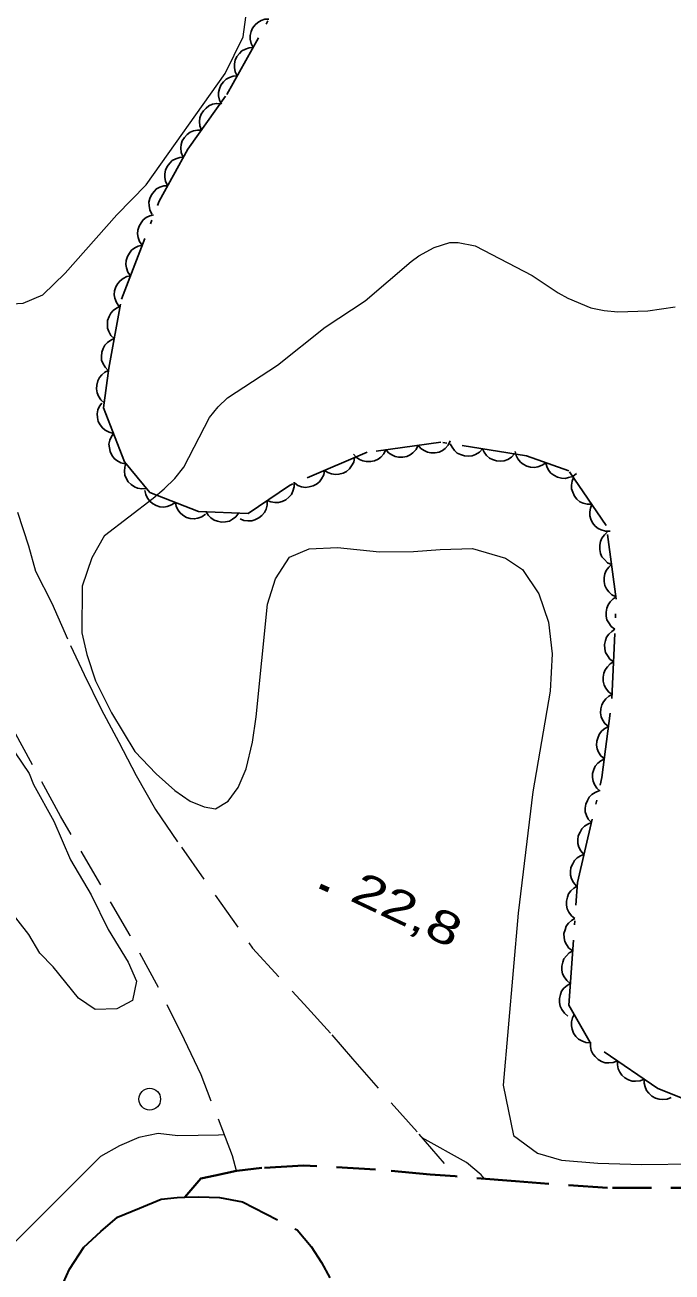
# Model space of a CAD drawing. Extents: x 356765 to 358572, y 5103174 to 5104650.
# Drawn here: x 357414.3 to 357444.1, y 5104256.3 to 5104313.8 of the extents above; entities that cross this region are included whole.
import ezdxf

# ---------------------------------------------------------------- set-up
doc = ezdxf.new("R2010")
doc.units = 0
doc.header["$LTSCALE"] = 0.6
for name, pattern in [('DOT_DASHED', [7.7, 5, -1.2, 0.3, -1.2]), ('LONG_DASHED', [7.5, 6, -1.5]), ('MEDIUM_DASHED', [4.5, 3, -1.5])]:
    doc.linetypes.add(name, pattern=pattern)
for name, color, linetype, lineweight in [('19', 7, 'Continuous', 13), ('2', 7, 'Continuous', 13), ('21', 7, 'Continuous', 53), ('3', 7, 'Continuous', 140), ('36', 7, 'Continuous', 13), ('44', 7, 'Continuous', 25)]:
    doc.layers.add(name, color=color, linetype=linetype, lineweight=lineweight)

msp = doc.modelspace()

# ---------------------------------------------------------------- linework, layer by layer
at = {"layer": '19', "linetype": 'MEDIUM_DASHED'}
for points in [[(357413.97, 5104291.31), (357414.48, 5104289.76), (357414.81, 5104288.59), (357415.55, 5104287.11), (357416.42, 5104285.16), (357417.05, 5104283.83), (357417.83, 5104282.22), (357418.64, 5104280.7), (357419.45, 5104279.17), (357420.34, 5104277.6), (357421.53, 5104275.86), (357424.81, 5104271.21), (357427.18, 5104268.62), (357428.46, 5104267.22), (357429.41, 5104266.11), (357432.47, 5104262.64), (357434.15, 5104260.69)], [(357424.06, 5104260.94), (357423.88, 5104261.64), (357422.44, 5104265.37), (357421.67, 5104266.98), (357420.48, 5104269.4), (357419.17, 5104271.79), (357415.96, 5104277.29), (357413.45, 5104281.91)]]:
    msp.add_lwpolyline(points, dxfattribs=at)
at = {"layer": '2'}
for points in [[(357406.02, 5104306.63), (357406.45, 5104306.64), (357407.81, 5104306.27), (357408.78, 5104305.73), (357409.78, 5104304.89), (357410.61, 5104303.74), (357412.76, 5104301.27), (357413.43, 5104300.9), (357414.24, 5104300.94), (357415.14, 5104301.33), (357416.17, 5104302.32), (357418.55, 5104305.01), (357419.91, 5104306.4), (357423.55, 5104311.53), (357424.38, 5104313.22), (357424.5, 5104314.13)], [(357417.99, 5104290.23), (357417.4, 5104289.21), (357416.96, 5104287.89), (357416.94, 5104285.74), (357417.17, 5104284.74), (357417.57, 5104283.53), (357418.31, 5104282.05), (357419.38, 5104280.28), (357420.37, 5104279.24), (357421.22, 5104278.48), (357421.93, 5104277.99), (357422.57, 5104277.73), (357423.1, 5104277.63), (357423.69, 5104277.99), (357424.14, 5104278.62), (357424.52, 5104279.48), (357424.8, 5104280.7), (357424.97, 5104281.88), (357425.5, 5104287.06), (357425.86, 5104288.23), (357426.51, 5104289.24), (357427.41, 5104289.62), (357428.72, 5104289.68), (357430.66, 5104289.48), (357432.23, 5104289.49), (357433.46, 5104289.59), (357434.95, 5104289.64), (357436.47, 5104289.19), (357437.25, 5104288.66), (357438, 5104287.55), (357438.44, 5104286.23), (357438.61, 5104284.77), (357438.53, 5104283.05), (357437.72, 5104278.42), (357437.05, 5104272.82), (357436.36, 5104264.89), (357436.83, 5104262.57), (357437.94, 5104261.76), (357439.04, 5104261.44), (357440.72, 5104261.29), (357442.75, 5104261.24), (357447.57, 5104261.3)], [(357413.22, 5104281.16), (357414.52, 5104279.26), (357414.72, 5104278.76), (357415.65, 5104277.07), (357416.41, 5104275.28), (357417.37, 5104273.67), (357418.15, 5104272.07), (357419.08, 5104270.57), (357419.46, 5104269.68), (357419.27, 5104268.8), (357418.56, 5104268.41), (357417.56, 5104268.38), (357416.78, 5104268.91), (357415.62, 5104270.34), (357415, 5104270.98), (357414.5, 5104271.84), (357413.41, 5104273.23)], [(357423.51, 5104262.61), (357423.24, 5104262.59), (357421.37, 5104262.55), (357420.45, 5104262.67), (357419.56, 5104262.48), (357418.67, 5104262.09), (357417.8, 5104261.6), (357413.2, 5104257.01)], [(357435.49, 5104260.58), (357435.34, 5104260.76), (357434.67, 5104261.33), (357432.63, 5104262.46)]]:
    msp.add_lwpolyline(points, dxfattribs=at)
at = {"layer": '2', "linetype": 'LONG_DASHED'}
msp.add_lwpolyline([(357417.99, 5104290.23), (357420.22, 5104291.95), (357420.74, 5104292.38), (357421.22, 5104292.86), (357421.64, 5104293.38), (357422.83, 5104295.67), (357423.22, 5104296.17), (357423.66, 5104296.58), (357425.95, 5104298.09), (357428.16, 5104299.84), (357429.99, 5104301.05), (357432.11, 5104302.86), (357432.47, 5104303.13), (357433.17, 5104303.51), (357433.9, 5104303.74), (357434.28, 5104303.74), (357435.06, 5104303.59), (357437.69, 5104302.22), (357438.89, 5104301.42), (357439.33, 5104301.18), (357440.39, 5104300.73), (357441.01, 5104300.61), (357441.64, 5104300.55), (357443.02, 5104300.59), (357444.29, 5104300.78)], dxfattribs=at)
at = {"layer": '21', "linetype": 'MEDIUM_DASHED', "lineweight": 40}
msp.add_lwpolyline([(357483.87, 5104259.35), (357475.95, 5104259.73), (357466.93, 5104260.05), (357457.78, 5104260.13), (357448.59, 5104260.15), (357441.16, 5104260.16), (357436.93, 5104260.46), (357434.15, 5104260.69), (357432.99, 5104260.78), (357430.47, 5104261.01), (357427.15, 5104261.19), (357425.23, 5104261.08), (357424.08, 5104260.94), (357424.06, 5104260.94), (357423.08, 5104260.72), (357422.42, 5104260.59), (357421.69, 5104259.73)], dxfattribs=at)
at = {"layer": '21', "linetype": 'MEDIUM_DASHED', "lineweight": 35}
msp.add_lwpolyline([(357415.95, 5104255.48), (357416.37, 5104256.41), (357417.03, 5104257.42), (357417.82, 5104258.15), (357418.58, 5104258.8), (357419.59, 5104259.22), (357420.6, 5104259.63), (357421.34, 5104259.72), (357421.69, 5104259.73), (357422.33, 5104259.75), (357423.29, 5104259.71), (357424.35, 5104259.51), (357426.86, 5104258.22), (357427.51, 5104257.46), (357427.98, 5104256.71), (357428.37, 5104256.01)], dxfattribs=at)
at = {"layer": '3'}
msp.add_line((357427.93, 5104274.06), (357428.3, 5104273.89), dxfattribs=at)
at = {"layer": '36'}
msp.add_circle((357420.0675, 5104264.2462), 0.5, dxfattribs=at)
at = {"layer": '44', "linetype": 'DOT_DASHED'}
msp.add_lwpolyline([(357446.05, 5104263.71), (357443.49, 5104264.74), (357440.37, 5104266.86), (357439.38, 5104268.58), (357439.78, 5104274.23), (357440.91, 5104279.07), (357441.37, 5104282.72), (357441.57, 5104287.3), (357441.11, 5104290.69), (357439.39, 5104293.21), (357437.43, 5104293.91), (357433.48, 5104294.53), (357430.09, 5104294.07), (357426.51, 5104292.54), (357424.61, 5104291.25), (357422.32, 5104291.34), (357420.07, 5104292.21), (357418.91, 5104293.63), (357417.94, 5104296.12), (357418.18, 5104297.95), (357418.77, 5104301.13), (357420.5, 5104305.65), (357421.83, 5104308.04), (357423.62, 5104310.56), (357425.62, 5104314.15)], dxfattribs=at)
at = {"layer": '44'}
for points in [[(357424.83, 5104312.73), (357424.74, 5104312.92), (357424.7, 5104313.12), (357424.7, 5104313.29), (357424.74, 5104313.46), (357424.81, 5104313.62), (357424.93, 5104313.77), (357425.05, 5104313.89), (357425.21, 5104313.97), (357425.38, 5104314.03), (357425.56, 5104314.04)], [(357424.1, 5104311.42), (357424.01, 5104311.61), (357423.97, 5104311.81), (357423.97, 5104311.97), (357424.01, 5104312.15), (357424.08, 5104312.31), (357424.2, 5104312.46), (357424.32, 5104312.58), (357424.48, 5104312.66), (357424.65, 5104312.72), (357424.83, 5104312.73)], [(357423.37, 5104310.11), (357423.28, 5104310.3), (357423.24, 5104310.5), (357423.24, 5104310.66), (357423.28, 5104310.83), (357423.35, 5104311), (357423.47, 5104311.15), (357423.59, 5104311.27), (357423.75, 5104311.35), (357423.92, 5104311.41), (357424.1, 5104311.42)], [(357422.45, 5104308.92), (357422.38, 5104309.12), (357422.37, 5104309.32), (357422.38, 5104309.48), (357422.44, 5104309.65), (357422.54, 5104309.81), (357422.67, 5104309.94), (357422.8, 5104310.04), (357422.96, 5104310.11), (357423.14, 5104310.15), (357423.32, 5104310.14)], [(357421.59, 5104307.7), (357421.51, 5104307.89), (357421.5, 5104308.1), (357421.51, 5104308.26), (357421.57, 5104308.42), (357421.67, 5104308.58), (357421.8, 5104308.72), (357421.93, 5104308.82), (357422.09, 5104308.89), (357422.27, 5104308.92), (357422.45, 5104308.92)], [(357420.9, 5104306.36), (357420.8, 5104306.55), (357420.77, 5104306.75), (357420.76, 5104306.91), (357420.8, 5104307.08), (357420.88, 5104307.25), (357421, 5104307.4), (357421.11, 5104307.52), (357421.27, 5104307.6), (357421.45, 5104307.66), (357421.63, 5104307.67)], [(357420.17, 5104305.05), (357420.07, 5104305.24), (357420.04, 5104305.44), (357420.03, 5104305.6), (357420.07, 5104305.77), (357420.15, 5104305.94), (357420.27, 5104306.09), (357420.38, 5104306.21), (357420.54, 5104306.29), (357420.72, 5104306.35), (357420.9, 5104306.36)], [(357419.72, 5104303.61), (357419.6, 5104303.78), (357419.54, 5104303.97), (357419.51, 5104304.14), (357419.52, 5104304.31), (357419.58, 5104304.49), (357419.67, 5104304.65), (357419.77, 5104304.78), (357419.91, 5104304.89), (357420.08, 5104304.97), (357420.25, 5104305.01)], [(357419.18, 5104302.21), (357419.06, 5104302.38), (357419, 5104302.57), (357418.97, 5104302.73), (357418.99, 5104302.91), (357419.04, 5104303.09), (357419.14, 5104303.25), (357419.23, 5104303.38), (357419.38, 5104303.49), (357419.54, 5104303.57), (357419.72, 5104303.61)], [(357418.65, 5104300.81), (357418.53, 5104300.98), (357418.46, 5104301.17), (357418.43, 5104301.33), (357418.45, 5104301.51), (357418.5, 5104301.69), (357418.6, 5104301.85), (357418.7, 5104301.98), (357418.84, 5104302.08), (357419.01, 5104302.17), (357419.18, 5104302.21)], [(357418.43, 5104299.31), (357418.28, 5104299.46), (357418.19, 5104299.64), (357418.13, 5104299.79), (357418.12, 5104299.97), (357418.13, 5104300.15), (357418.2, 5104300.33), (357418.27, 5104300.48), (357418.39, 5104300.61), (357418.54, 5104300.72), (357418.71, 5104300.79)], [(357418.16, 5104297.84), (357418.01, 5104297.99), (357417.91, 5104298.17), (357417.85, 5104298.32), (357417.84, 5104298.49), (357417.86, 5104298.68), (357417.93, 5104298.86), (357418, 5104299.01), (357418.12, 5104299.13), (357418.27, 5104299.24), (357418.43, 5104299.31)], [(357417.97, 5104296.35), (357417.81, 5104296.49), (357417.71, 5104296.66), (357417.64, 5104296.81), (357417.62, 5104296.99), (357417.63, 5104297.17), (357417.68, 5104297.36), (357417.75, 5104297.51), (357417.86, 5104297.64), (357418, 5104297.76), (357418.17, 5104297.84)], [(357418.4, 5104294.94), (357418.2, 5104294.99), (357418.02, 5104295.09), (357417.89, 5104295.19), (357417.78, 5104295.33), (357417.7, 5104295.49), (357417.66, 5104295.68), (357417.65, 5104295.84), (357417.68, 5104296.02), (357417.75, 5104296.19), (357417.86, 5104296.34)], [(357418.94, 5104293.54), (357418.74, 5104293.59), (357418.56, 5104293.69), (357418.43, 5104293.79), (357418.33, 5104293.93), (357418.25, 5104294.1), (357418.21, 5104294.28), (357418.19, 5104294.45), (357418.23, 5104294.62), (357418.3, 5104294.79), (357418.4, 5104294.94)], [(357430.95, 5104294.19), (357430.86, 5104294), (357430.72, 5104293.85), (357430.59, 5104293.75), (357430.43, 5104293.68), (357430.25, 5104293.64), (357430.05, 5104293.65), (357429.89, 5104293.67), (357429.73, 5104293.74), (357429.58, 5104293.85), (357429.46, 5104293.98)], [(357432.44, 5104294.39), (357432.34, 5104294.2), (357432.2, 5104294.05), (357432.07, 5104293.95), (357431.91, 5104293.88), (357431.73, 5104293.84), (357431.54, 5104293.85), (357431.38, 5104293.87), (357431.22, 5104293.95), (357431.07, 5104294.05), (357430.95, 5104294.19)], [(357433.92, 5104294.59), (357433.83, 5104294.4), (357433.69, 5104294.25), (357433.56, 5104294.15), (357433.4, 5104294.08), (357433.22, 5104294.04), (357433.03, 5104294.05), (357432.87, 5104294.07), (357432.71, 5104294.15), (357432.56, 5104294.25), (357432.44, 5104294.39)], [(357435.4, 5104294.23), (357435.26, 5104294.08), (357435.08, 5104293.97), (357434.93, 5104293.91), (357434.76, 5104293.89), (357434.57, 5104293.91), (357434.39, 5104293.97), (357434.24, 5104294.03), (357434.11, 5104294.15), (357434, 5104294.3), (357433.92, 5104294.46)], [(357436.88, 5104294), (357436.74, 5104293.84), (357436.57, 5104293.74), (357436.41, 5104293.68), (357436.24, 5104293.66), (357436.05, 5104293.67), (357435.87, 5104293.73), (357435.72, 5104293.8), (357435.59, 5104293.92), (357435.48, 5104294.07), (357435.4, 5104294.23)], [(357438.32, 5104293.59), (357438.15, 5104293.47), (357437.96, 5104293.4), (357437.8, 5104293.37), (357437.62, 5104293.38), (357437.45, 5104293.43), (357437.28, 5104293.52), (357437.15, 5104293.62), (357437.04, 5104293.76), (357436.95, 5104293.92), (357436.91, 5104294.1)], [(357419.92, 5104292.4), (357419.71, 5104292.38), (357419.51, 5104292.42), (357419.36, 5104292.47), (357419.21, 5104292.58), (357419.08, 5104292.71), (357418.99, 5104292.88), (357418.92, 5104293.02), (357418.91, 5104293.2), (357418.92, 5104293.38), (357418.97, 5104293.56)], [(357429.51, 5104293.82), (357429.47, 5104293.62), (357429.37, 5104293.44), (357429.28, 5104293.3), (357429.14, 5104293.19), (357428.98, 5104293.11), (357428.79, 5104293.06), (357428.63, 5104293.04), (357428.45, 5104293.07), (357428.28, 5104293.13), (357428.13, 5104293.23)], [(357439.73, 5104293.09), (357439.57, 5104292.96), (357439.37, 5104292.9), (357439.21, 5104292.86), (357439.04, 5104292.88), (357438.86, 5104292.92), (357438.69, 5104293.02), (357438.56, 5104293.11), (357438.45, 5104293.25), (357438.37, 5104293.42), (357438.32, 5104293.59)], [(357428.13, 5104293.23), (357428.09, 5104293.03), (357427.99, 5104292.85), (357427.9, 5104292.71), (357427.76, 5104292.6), (357427.6, 5104292.52), (357427.41, 5104292.47), (357427.25, 5104292.45), (357427.07, 5104292.48), (357426.9, 5104292.54), (357426.75, 5104292.64)], [(357440.44, 5104291.67), (357440.23, 5104291.67), (357440.04, 5104291.73), (357439.89, 5104291.79), (357439.75, 5104291.91), (357439.64, 5104292.05), (357439.56, 5104292.23), (357439.51, 5104292.38), (357439.5, 5104292.56), (357439.53, 5104292.74), (357439.6, 5104292.91)], [(357426.72, 5104292.69), (357426.73, 5104292.48), (357426.67, 5104292.28), (357426.6, 5104292.13), (357426.48, 5104292), (357426.34, 5104291.88), (357426.17, 5104291.8), (357426.01, 5104291.75), (357425.83, 5104291.75), (357425.65, 5104291.78), (357425.48, 5104291.84)], [(357421.25, 5104291.76), (357421.07, 5104291.64), (357420.88, 5104291.57), (357420.72, 5104291.54), (357420.54, 5104291.56), (357420.37, 5104291.62), (357420.2, 5104291.71), (357420.07, 5104291.81), (357419.97, 5104291.95), (357419.89, 5104292.12), (357419.85, 5104292.3)], [(357422.64, 5104291.21), (357422.47, 5104291.1), (357422.28, 5104291.03), (357422.12, 5104291), (357421.94, 5104291.02), (357421.76, 5104291.07), (357421.6, 5104291.17), (357421.47, 5104291.27), (357421.37, 5104291.41), (357421.29, 5104291.58), (357421.25, 5104291.76)], [(357425.48, 5104291.84), (357425.48, 5104291.63), (357425.43, 5104291.44), (357425.36, 5104291.29), (357425.24, 5104291.16), (357425.1, 5104291.04), (357424.92, 5104290.96), (357424.77, 5104290.91), (357424.59, 5104290.91), (357424.41, 5104290.93), (357424.24, 5104291)], [(357424.17, 5104291.27), (357424.04, 5104291.1), (357423.88, 5104290.98), (357423.74, 5104290.9), (357423.56, 5104290.86), (357423.38, 5104290.85), (357423.19, 5104290.89), (357423.04, 5104290.94), (357422.89, 5104291.04), (357422.76, 5104291.17), (357422.67, 5104291.33)], [(357441.29, 5104290.43), (357441.08, 5104290.43), (357440.88, 5104290.49), (357440.73, 5104290.56), (357440.6, 5104290.67), (357440.48, 5104290.81), (357440.4, 5104290.99), (357440.35, 5104291.14), (357440.35, 5104291.32), (357440.38, 5104291.5), (357440.44, 5104291.67)], [(357441.35, 5104288.89), (357441.17, 5104288.98), (357441.02, 5104289.12), (357440.91, 5104289.25), (357440.85, 5104289.41), (357440.81, 5104289.59), (357440.81, 5104289.79), (357440.84, 5104289.95), (357440.91, 5104290.11), (357441.02, 5104290.26), (357441.15, 5104290.38)], [(357441.56, 5104287.41), (357441.37, 5104287.5), (357441.22, 5104287.64), (357441.12, 5104287.77), (357441.05, 5104287.93), (357441.01, 5104288.11), (357441.01, 5104288.3), (357441.04, 5104288.46), (357441.11, 5104288.62), (357441.22, 5104288.77), (357441.35, 5104288.89)], [(357441.51, 5104285.91), (357441.34, 5104286.03), (357441.22, 5104286.2), (357441.14, 5104286.34), (357441.1, 5104286.51), (357441.1, 5104286.7), (357441.14, 5104286.88), (357441.19, 5104287.04), (357441.29, 5104287.18), (357441.42, 5104287.31), (357441.57, 5104287.41)], [(357441.44, 5104284.41), (357441.28, 5104284.53), (357441.16, 5104284.7), (357441.08, 5104284.84), (357441.04, 5104285.01), (357441.03, 5104285.2), (357441.07, 5104285.39), (357441.12, 5104285.54), (357441.22, 5104285.68), (357441.36, 5104285.81), (357441.51, 5104285.91)], [(357441.38, 5104282.91), (357441.21, 5104283.03), (357441.09, 5104283.2), (357441.01, 5104283.34), (357440.97, 5104283.51), (357440.96, 5104283.7), (357441, 5104283.89), (357441.06, 5104284.04), (357441.16, 5104284.18), (357441.29, 5104284.31), (357441.44, 5104284.41)], [(357441.21, 5104281.42), (357441.05, 5104281.56), (357440.94, 5104281.73), (357440.87, 5104281.88), (357440.85, 5104282.06), (357440.86, 5104282.24), (357440.91, 5104282.42), (357440.98, 5104282.57), (357441.09, 5104282.71), (357441.23, 5104282.83), (357441.39, 5104282.91)], [(357441.02, 5104279.93), (357440.86, 5104280.07), (357440.75, 5104280.24), (357440.69, 5104280.39), (357440.66, 5104280.57), (357440.67, 5104280.75), (357440.73, 5104280.94), (357440.79, 5104281.09), (357440.9, 5104281.22), (357441.05, 5104281.34), (357441.21, 5104281.42)], [(357440.83, 5104278.44), (357440.67, 5104278.58), (357440.57, 5104278.75), (357440.5, 5104278.91), (357440.48, 5104279.08), (357440.48, 5104279.26), (357440.54, 5104279.45), (357440.6, 5104279.6), (357440.72, 5104279.73), (357440.86, 5104279.85), (357441.02, 5104279.93)], [(357440.43, 5104277), (357440.28, 5104277.15), (357440.2, 5104277.33), (357440.14, 5104277.49), (357440.14, 5104277.66), (357440.16, 5104277.85), (357440.24, 5104278.02), (357440.32, 5104278.17), (357440.44, 5104278.29), (357440.6, 5104278.39), (357440.77, 5104278.46)], [(357440.08, 5104275.53), (357439.94, 5104275.69), (357439.85, 5104275.87), (357439.8, 5104276.03), (357439.8, 5104276.2), (357439.82, 5104276.39), (357439.9, 5104276.56), (357439.98, 5104276.71), (357440.1, 5104276.83), (357440.26, 5104276.93), (357440.43, 5104277)], [(357439.74, 5104274.07), (357439.6, 5104274.23), (357439.51, 5104274.41), (357439.46, 5104274.57), (357439.46, 5104274.74), (357439.48, 5104274.93), (357439.56, 5104275.1), (357439.64, 5104275.25), (357439.76, 5104275.37), (357439.92, 5104275.47), (357440.08, 5104275.53)], [(357439.66, 5104272.57), (357439.5, 5104272.7), (357439.38, 5104272.87), (357439.31, 5104273.02), (357439.27, 5104273.19), (357439.27, 5104273.37), (357439.32, 5104273.56), (357439.37, 5104273.71), (357439.48, 5104273.85), (357439.61, 5104273.98), (357439.77, 5104274.07)], [(357439.56, 5104271.08), (357439.39, 5104271.21), (357439.28, 5104271.37), (357439.2, 5104271.52), (357439.17, 5104271.69), (357439.16, 5104271.88), (357439.21, 5104272.06), (357439.26, 5104272.22), (357439.37, 5104272.36), (357439.51, 5104272.48), (357439.66, 5104272.57)], [(357439.45, 5104269.58), (357439.29, 5104269.71), (357439.17, 5104269.88), (357439.09, 5104270.02), (357439.06, 5104270.2), (357439.06, 5104270.38), (357439.1, 5104270.57), (357439.16, 5104270.72), (357439.27, 5104270.86), (357439.4, 5104270.99), (357439.56, 5104271.08)], [(357439.34, 5104268.08), (357439.18, 5104268.21), (357439.06, 5104268.38), (357438.99, 5104268.53), (357438.96, 5104268.7), (357438.95, 5104268.88), (357439, 5104269.07), (357439.05, 5104269.22), (357439.16, 5104269.36), (357439.3, 5104269.49), (357439.45, 5104269.58)], [(357440.38, 5104266.85), (357440.17, 5104266.86), (357439.98, 5104266.94), (357439.83, 5104267.02), (357439.71, 5104267.14), (357439.6, 5104267.29), (357439.54, 5104267.47), (357439.5, 5104267.63), (357439.51, 5104267.81), (357439.55, 5104267.99), (357439.63, 5104268.15)], [(357441.62, 5104266.01), (357441.43, 5104265.93), (357441.22, 5104265.92), (357441.06, 5104265.92), (357440.89, 5104265.98), (357440.73, 5104266.07), (357440.59, 5104266.21), (357440.49, 5104266.33), (357440.42, 5104266.49), (357440.38, 5104266.67), (357440.38, 5104266.85)], [(357442.86, 5104265.17), (357442.67, 5104265.09), (357442.46, 5104265.07), (357442.3, 5104265.08), (357442.13, 5104265.14), (357441.97, 5104265.23), (357441.83, 5104265.36), (357441.73, 5104265.49), (357441.66, 5104265.65), (357441.62, 5104265.83), (357441.62, 5104266.01)], [(357444.1, 5104264.32), (357443.91, 5104264.25), (357443.71, 5104264.23), (357443.54, 5104264.24), (357443.37, 5104264.3), (357443.21, 5104264.39), (357443.07, 5104264.52), (357442.97, 5104264.64), (357442.9, 5104264.81), (357442.86, 5104264.99), (357442.86, 5104265.17)]]:
    msp.add_lwpolyline(points, dxfattribs=at)

# ---------------------------------------------------------------- texts
at = {"layer": '3', "width": 1.35}
msp.add_text('22,8   ', height=1.5, rotation=334.72, dxfattribs=at).set_placement((357429.23, 5104273.43))

doc.saveas('drawing.dxf')
